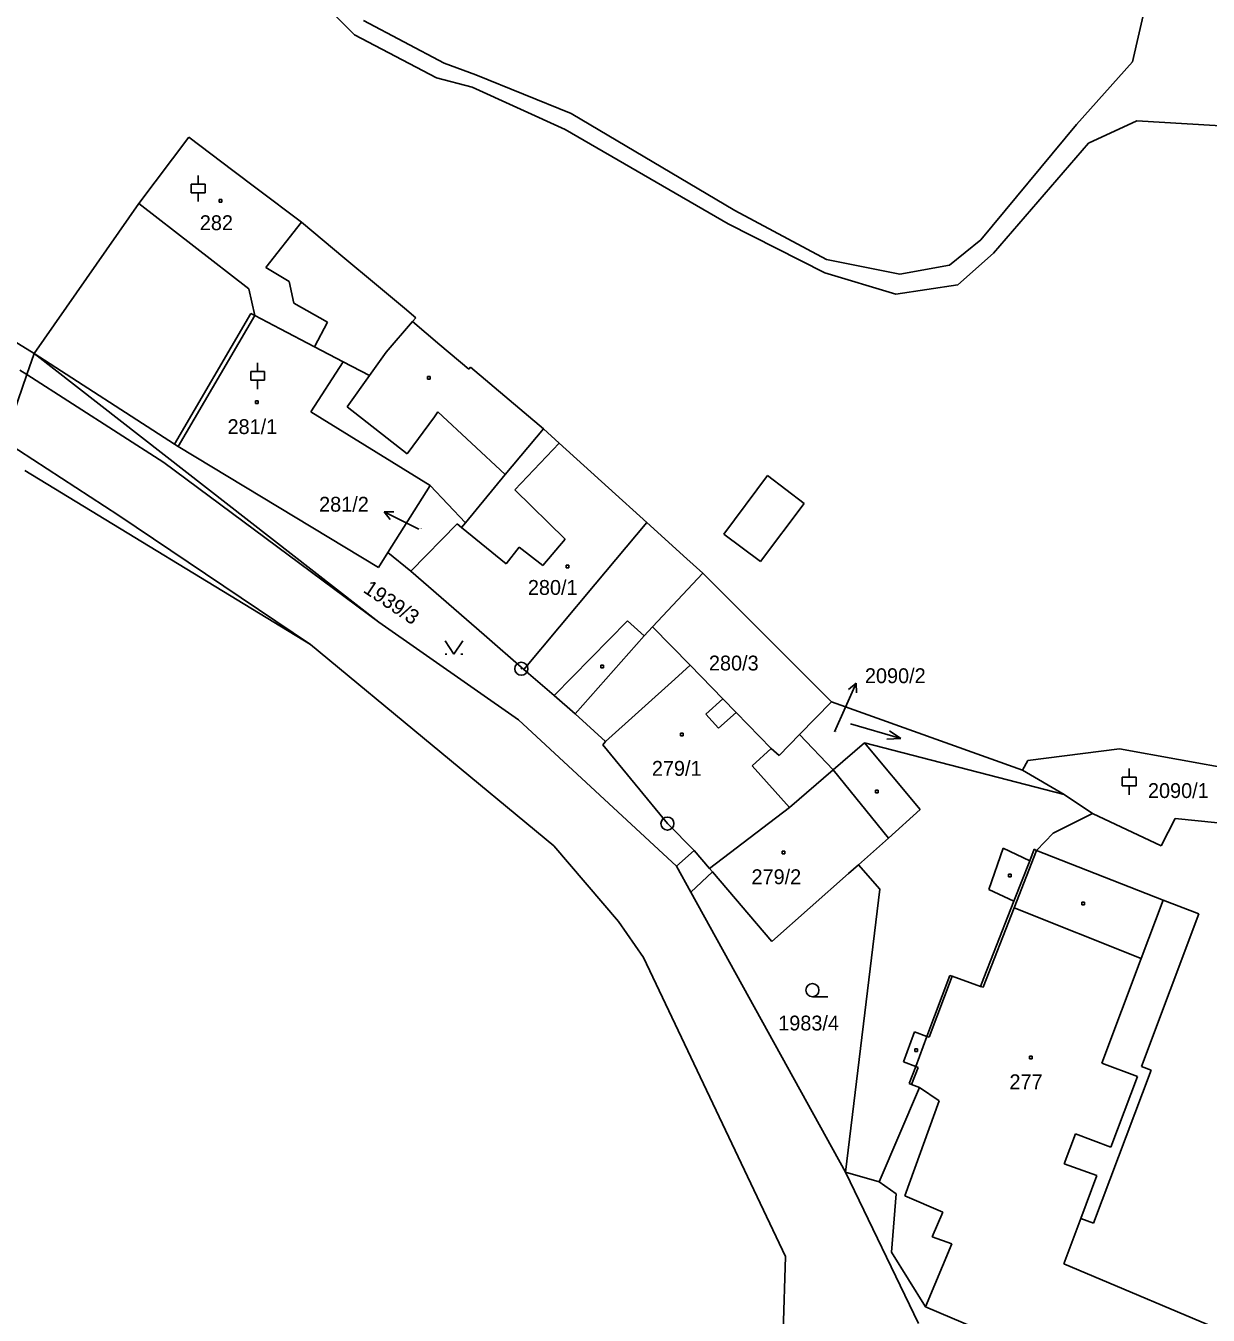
# Model space of a CAD drawing. Extents: x -795483 to -789093, y -1112258 to -1108741.
# Drawn here: x -792042.9 to -791907.6, y -1110861 to -1110713.5 of the extents above; entities that cross this region are included whole.
import ezdxf

# ---------------------------------------------------------------- set-up
doc = ezdxf.new("R2010")
doc.units = 0
for name, color, linetype in [('Komunikace', 7, 'Continuous'), ('Vrstva 1', 7, 'Continuous'), ('Vrstva 14', 7, 'Continuous'), ('Vrstva 15', 7, 'Continuous'), ('Vrstva 16', 7, 'Continuous'), ('Vrstva 2', 7, 'Continuous'), ('Vrstva 23', 7, 'Continuous'), ('Vrstva 25', 7, 'Continuous'), ('Vrstva 28', 7, 'Continuous')]:
    doc.layers.add(name, color=color, linetype=linetype)

msp = doc.modelspace()

# ---------------------------------------------------------------- linework, layer by layer
at = {"layer": 'Komunikace'}
for p, q in [((-791997.91, -1110771.11), (-791999.21, -1110770.46)), ((-791950.37, -1110794.29), (-791949.11, -1110791.47))]:
    msp.add_line(p, q, dxfattribs=at)
at = {"layer": 'Vrstva 1'}
for p, q in [((-792024.26, -1110726.28), (-792029.95, -1110733.86)), ((-792019.21, -1110730.08), (-792024.26, -1110726.28)), ((-792016.41, -1110732.19), (-792019.21, -1110730.08)), ((-792011.36, -1110735.99), (-792016.41, -1110732.19)), ((-792029.95, -1110733.86), (-792041.96, -1110751.02)), ((-792006.39, -1110740.14), (-792011.36, -1110735.99)), ((-792003.01, -1110742.96), (-792006.39, -1110740.14)), ((-791999.58, -1110745.82), (-792003.01, -1110742.96)), ((-792053.04, -1110744.23), (-792041.96, -1110751.02)), ((-792017.15, -1110746.43), (-792025.9, -1110761.38)), ((-792016.71, -1110746.66), (-792017.15, -1110746.43)), ((-792013.78, -1110748.19), (-792016.71, -1110746.66)), ((-791998.27, -1110746.92), (-791999.58, -1110745.82)), ((-791998.66, -1110747.37), (-791998.27, -1110746.92)), ((-792009.86, -1110750.24), (-792013.78, -1110748.19)), ((-791998.66, -1110747.37), (-792001.67, -1110750.85)), ((-791995.54, -1110750.01), (-791998.66, -1110747.37)), ((-791992.2, -1110752.82), (-791995.54, -1110750.01)), ((-792041.96, -1110751.02), (-792042.78, -1110753.42)), ((-792002.49, -1110781.75), (-792041.96, -1110751.02)), ((-792025.9, -1110761.38), (-792041.96, -1110751.02)), ((-792006.6, -1110751.95), (-792009.86, -1110750.24)), ((-792001.67, -1110750.85), (-792003.57, -1110753.52)), ((-792003.57, -1110753.52), (-792006.6, -1110751.95)), ((-791992.01, -1110752.59), (-791992.2, -1110752.82)), ((-791983.65, -1110759.65), (-791992.01, -1110752.59)), ((-792042.78, -1110753.42), (-792045.36, -1110761.02)), ((-791983.65, -1110759.65), (-791988.04, -1110764.85)), ((-791981.87, -1110761.26), (-791983.65, -1110759.65)), ((-792025.48, -1110761.66), (-792025.9, -1110761.38)), ((-792002.54, -1110775.48), (-792025.48, -1110761.66)), ((-791976.22, -1110766.37), (-791981.87, -1110761.26)), ((-792043.03, -1110764.41), (-792010.34, -1110784.31)), ((-791996.63, -1110766.13), (-792001.49, -1110773.79)), ((-791996.63, -1110766.13), (-791992.58, -1110770.38)), ((-791988.04, -1110764.85), (-791992.58, -1110770.38)), ((-791971.83, -1110770.35), (-791976.22, -1110766.37)), ((-791993.54, -1110770.52), (-791998.84, -1110775.92)), ((-791993.04, -1110770.93), (-791993.54, -1110770.52)), ((-791993.04, -1110770.93), (-791992.58, -1110770.38)), ((-791967.24, -1110774.5), (-791971.83, -1110770.35)), ((-792001.49, -1110773.79), (-792002.54, -1110775.48)), ((-791998.84, -1110775.92), (-792001.49, -1110773.79)), ((-791965.41, -1110776.16), (-791967.24, -1110774.5)), ((-791990.44, -1110783.21), (-791998.84, -1110775.92)), ((-791965.41, -1110776.16), (-791971.18, -1110782.3)), ((-791950.72, -1110790.86), (-791965.41, -1110776.16)), ((-791986.54, -1110792.94), (-792002.49, -1110781.75)), ((-791971.18, -1110782.3), (-791972.13, -1110783.31)), ((-791971.18, -1110782.3), (-791966.89, -1110786.68)), ((-791985.9, -1110787.15), (-791990.44, -1110783.21)), ((-791972.13, -1110783.31), (-791980.02, -1110792.25)), ((-792010.34, -1110784.31), (-791982.48, -1110807.35)), ((-791966.89, -1110786.68), (-791963.13, -1110790.54)), ((-791985.9, -1110787.15), (-791982.43, -1110790.16)), ((-791980.02, -1110792.25), (-791982.43, -1110790.16)), ((-791963.13, -1110790.54), (-791961.61, -1110792.09)), ((-791950.72, -1110790.86), (-791954.36, -1110794.59)), ((-791928.85, -1110798.7), (-791950.72, -1110790.86)), ((-791980.02, -1110792.25), (-791976.58, -1110795.39)), ((-791957.6, -1110796.21), (-791961.61, -1110792.09)), ((-791968.44, -1110809.68), (-791986.54, -1110792.94)), ((-791976.58, -1110795.39), (-791976.86, -1110795.78)), ((-791954.36, -1110794.59), (-791956.71, -1110796.99)), ((-791954.36, -1110794.59), (-791950.5, -1110798.65)), ((-791950.5, -1110798.65), (-791946.91, -1110795.56)), ((-791946.91, -1110795.56), (-791924.06, -1110801.45)), ((-791976.86, -1110795.78), (-791969.48, -1110804.8)), ((-791957.6, -1110796.21), (-791959.79, -1110798.17)), ((-791956.71, -1110796.99), (-791957.6, -1110796.21)), ((-791917.76, -1110796.23), (-791928.24, -1110797.57)), ((-791900.14, -1110799.45), (-791917.76, -1110796.23)), ((-791959.79, -1110798.17), (-791955.5, -1110802.96)), ((-791928.24, -1110797.57), (-791928.85, -1110798.7)), ((-791924.06, -1110801.45), (-791928.85, -1110798.7)), ((-791920.82, -1110803.64), (-791924.06, -1110801.45)), ((-791955.5, -1110802.96), (-791964.66, -1110809.94)), ((-791920.82, -1110803.64), (-791925.35, -1110805.9)), ((-791912.97, -1110807.33), (-791920.82, -1110803.64)), ((-791911.39, -1110804.2), (-791912.97, -1110807.33)), ((-791898.73, -1110805.48), (-791911.39, -1110804.2)), ((-791969.48, -1110804.8), (-791966.41, -1110807.89)), ((-791925.35, -1110805.9), (-791927.23, -1110807.87)), ((-791982.48, -1110807.35), (-791975.09, -1110816)), ((-791966.41, -1110807.89), (-791968.44, -1110809.68)), ((-791927.51, -1110807.74), (-791928.01, -1110809.04)), ((-791927.23, -1110807.87), (-791927.51, -1110807.74)), ((-791966.8, -1110812.65), (-791968.44, -1110809.68)), ((-791964.33, -1110810.32), (-791966.8, -1110812.65)), ((-791964.66, -1110809.94), (-791964.33, -1110810.32)), ((-791957.54, -1110818.27), (-791964.33, -1110810.32)), ((-791947.62, -1110809.52), (-791948.74, -1110810.51)), ((-791945.17, -1110812.29), (-791947.62, -1110809.52)), ((-791928.01, -1110809.04), (-791929.84, -1110813.69)), ((-791948.74, -1110810.51), (-791957.54, -1110818.27)), ((-791949.1, -1110844.68), (-791966.8, -1110812.65)), ((-791949.1, -1110844.68), (-791945.17, -1110812.29)), ((-791929.84, -1110813.69), (-791932.16, -1110819.64)), ((-791975.09, -1110816), (-791972.23, -1110820.11)), ((-791972.23, -1110820.11), (-791955.98, -1110854.32)), ((-791932.16, -1110819.64), (-791933.26, -1110822.44)), ((-791937.18, -1110822.16), (-791939.79, -1110829.14)), ((-791936.9, -1110822.26), (-791937.18, -1110822.16)), ((-791933.64, -1110823.42), (-791936.9, -1110822.26)), ((-791933.26, -1110822.44), (-791933.64, -1110823.42)), ((-791939.79, -1110829.14), (-791941.07, -1110832.59)), ((-791941.07, -1110832.59), (-791941.81, -1110834.55)), ((-791940.63, -1110834.98), (-791945.25, -1110845.8)), ((-791941.81, -1110834.55), (-791941.53, -1110834.65)), ((-791941.53, -1110834.65), (-791940.63, -1110834.98)), ((-791940.74, -1110862), (-791949.1, -1110844.68)), ((-791945.25, -1110845.8), (-791949.1, -1110844.68)), ((-791943.3, -1110847.16), (-791945.25, -1110845.8)), ((-791943.84, -1110853.85), (-791943.3, -1110847.16)), ((-791955.98, -1110854.32), (-791956.22, -1110862.95)), ((-791939.94, -1110860.09), (-791943.84, -1110853.85)), ((-791907.46, -1110873.84), (-791939.94, -1110860.09))]:
    msp.add_line(p, q, dxfattribs=at)
at = {"layer": 'Vrstva 16'}
for p, q in [((-791999.21, -1110770.46), (-792001.89, -1110769.11)), ((-792001.89, -1110769.11), (-792001.22, -1110770.01)), ((-792001.89, -1110769.11), (-792000.77, -1110769.11)), ((-791949.11, -1110791.47), (-791947.88, -1110788.73)), ((-791947.88, -1110788.73), (-791948.75, -1110789.44)), ((-791947.88, -1110788.73), (-791947.84, -1110789.85))]:
    msp.add_line(p, q, dxfattribs=at)
at = {"layer": 'Vrstva 2'}
for p, q in [((-792005.29, -1110714.54), (-792012.46, -1110707.36)), ((-791914.61, -1110710.49), (-791916.24, -1110717.65)), ((-791995.02, -1110717.8), (-792004.25, -1110712.9)), ((-791995.89, -1110719.48), (-792005.29, -1110714.54)), ((-791991.4, -1110719.12), (-791995.02, -1110717.8)), ((-791916.24, -1110717.65), (-791922.66, -1110724.82)), ((-791991.82, -1110720.54), (-791995.89, -1110719.48)), ((-791980.51, -1110723.57), (-791991.4, -1110719.12)), ((-791981.2, -1110725.4), (-791991.82, -1110720.54)), ((-791961.77, -1110734.66), (-791980.51, -1110723.57)), ((-791922.66, -1110724.82), (-791933.61, -1110737.99)), ((-791915.77, -1110724.39), (-791921.3, -1110726.95)), ((-791901.57, -1110725.25), (-791915.77, -1110724.39)), ((-791962.53, -1110736.17), (-791981.2, -1110725.4)), ((-791921.3, -1110726.95), (-791932.17, -1110739.54)), ((-792029.95, -1110733.86), (-792017.39, -1110743.63)), ((-791951.28, -1110740.26), (-791961.77, -1110734.66)), ((-792015.44, -1110741.17), (-792011.36, -1110735.99)), ((-791951.46, -1110741.8), (-791962.53, -1110736.17)), ((-791933.61, -1110737.99), (-791937.21, -1110740.91)), ((-791932.17, -1110739.54), (-791936.23, -1110743.16)), ((-791951.28, -1110740.26), (-791942.88, -1110741.94)), ((-791942.88, -1110741.94), (-791937.21, -1110740.91)), ((-792015.44, -1110741.17), (-792012.78, -1110742.78)), ((-791951.46, -1110741.8), (-791943.35, -1110744.23)), ((-792017.39, -1110743.63), (-792016.71, -1110746.66)), ((-792012.78, -1110742.78), (-792012.23, -1110745.27)), ((-791943.35, -1110744.23), (-791936.23, -1110743.16)), ((-792012.23, -1110745.27), (-792008.37, -1110747.41)), ((-792025.48, -1110761.66), (-792016.71, -1110746.66)), ((-792008.37, -1110747.41), (-792009.86, -1110750.24)), ((-792043.57, -1110752.91), (-792042.78, -1110753.42)), ((-792010.27, -1110757.7), (-792006.6, -1110751.95)), ((-792027.09, -1110763.49), (-792042.78, -1110753.42)), ((-792003.57, -1110753.52), (-792006.13, -1110757.13)), ((-792006.13, -1110757.13), (-791999.26, -1110762.51)), ((-792010.27, -1110757.7), (-791996.63, -1110766.13)), ((-791999.26, -1110762.51), (-791996.15, -1110758.26)), ((-791995.74, -1110757.69), (-791996.15, -1110758.26)), ((-791988.04, -1110764.85), (-791995.74, -1110757.69)), ((-792032.26, -1110769.56), (-792045.36, -1110761.02)), ((-791981.87, -1110761.26), (-791986.95, -1110766.6)), ((-792027.09, -1110763.49), (-792002.49, -1110781.75)), ((-791963.04, -1110771.67), (-791958.04, -1110764.99)), ((-791958.04, -1110764.99), (-791953.85, -1110768.16)), ((-791986.95, -1110766.6), (-791981.19, -1110772.25)), ((-791953.85, -1110768.16), (-791958.82, -1110774.82)), ((-792010.34, -1110784.31), (-792032.26, -1110769.56)), ((-791977.73, -1110777.4), (-791971.83, -1110770.35)), ((-791993.04, -1110770.93), (-791987.93, -1110775.09)), ((-791958.82, -1110774.82), (-791963.04, -1110771.67)), ((-791986.43, -1110773.17), (-791987.93, -1110775.09)), ((-791983.73, -1110775.26), (-791986.43, -1110773.17)), ((-791983.73, -1110775.26), (-791981.19, -1110772.25)), ((-791985.9, -1110787.15), (-791977.73, -1110777.4)), ((-791974.06, -1110781.6), (-791982.43, -1110790.16)), ((-791972.13, -1110783.31), (-791974.06, -1110781.6)), ((-791968.65, -1110788.26), (-791966.89, -1110786.68)), ((-791976.58, -1110795.39), (-791968.65, -1110788.26)), ((-791963.13, -1110790.54), (-791965.07, -1110792.26)), ((-791965.07, -1110792.26), (-791963.62, -1110793.88)), ((-791961.61, -1110792.09), (-791963.62, -1110793.88)), ((-791946.91, -1110795.56), (-791940.55, -1110803.18)), ((-791955.5, -1110802.96), (-791950.5, -1110798.65)), ((-791950.5, -1110798.65), (-791944.17, -1110806.48)), ((-791940.55, -1110803.18), (-791944.17, -1110806.48)), ((-791944.17, -1110806.48), (-791947.62, -1110809.52)), ((-791966.41, -1110807.89), (-791964.66, -1110809.94)), ((-791931.07, -1110807.59), (-791932.7, -1110812.32)), ((-791928.01, -1110809.04), (-791931.07, -1110807.59)), ((-791929.81, -1110814.45), (-791927.23, -1110807.87)), ((-791927.23, -1110807.87), (-791912.75, -1110813.54)), ((-791932.7, -1110812.32), (-791929.84, -1110813.69)), ((-791933.36, -1110823.51), (-791929.81, -1110814.45)), ((-791915.26, -1110820.25), (-791929.81, -1110814.45)), ((-791915.26, -1110820.25), (-791912.75, -1110813.54)), ((-791912.75, -1110813.54), (-791908.68, -1110815.14)), ((-791908.68, -1110815.14), (-791915.24, -1110832.58)), ((-791919.75, -1110832.22), (-791915.26, -1110820.25)), ((-791939.51, -1110829.25), (-791936.9, -1110822.26)), ((-791933.64, -1110823.42), (-791933.36, -1110823.51)), ((-791941.19, -1110828.62), (-791942.48, -1110832.07)), ((-791939.79, -1110829.14), (-791941.19, -1110828.62)), ((-791939.51, -1110829.25), (-791939.79, -1110829.14)), ((-791942.48, -1110832.07), (-791941.07, -1110832.59)), ((-791941.07, -1110832.59), (-791940.8, -1110832.7)), ((-791919.75, -1110832.22), (-791915.68, -1110833.75)), ((-791915.24, -1110832.58), (-791914.12, -1110833)), ((-791940.8, -1110832.7), (-791941.53, -1110834.65)), ((-791914.12, -1110833), (-791920.74, -1110850.5)), ((-791915.68, -1110833.75), (-791918.75, -1110841.82)), ((-791938.39, -1110836.51), (-791940.63, -1110834.98)), ((-791942.33, -1110847.39), (-791938.39, -1110836.51)), ((-791924.08, -1110843.74), (-791922.78, -1110840.29)), ((-791918.75, -1110841.82), (-791922.78, -1110840.29)), ((-791920.35, -1110845.05), (-791924.08, -1110843.74)), ((-791922.17, -1110849.97), (-791920.35, -1110845.05)), ((-791937.97, -1110849.25), (-791942.33, -1110847.39)), ((-791937.97, -1110849.25), (-791939.18, -1110852.08)), ((-791924.1, -1110855.18), (-791922.17, -1110849.97)), ((-791920.74, -1110850.5), (-791922.17, -1110849.97)), ((-791936.93, -1110852.89), (-791939.94, -1110860.09)), ((-791939.18, -1110852.08), (-791936.93, -1110852.89)), ((-791903.61, -1110863.83), (-791924.1, -1110855.18))]:
    msp.add_line(p, q, dxfattribs=at)
at = {"layer": 'Vrstva 23'}
for p, q in [((-792023.19, -1110731.64), (-792023.19, -1110730.64)), ((-792023.99, -1110732.64), (-792023.99, -1110731.64)), ((-792023.99, -1110731.64), (-792022.39, -1110731.64)), ((-792022.39, -1110731.64), (-792022.39, -1110732.64)), ((-792022.39, -1110732.64), (-792023.99, -1110732.64)), ((-792023.19, -1110733.64), (-792023.19, -1110732.64)), ((-792016.37, -1110753.08), (-792016.37, -1110752.08)), ((-792017.17, -1110754.08), (-792017.17, -1110753.08)), ((-792017.17, -1110753.08), (-792015.57, -1110753.08)), ((-792015.57, -1110754.08), (-792017.17, -1110754.08)), ((-792016.37, -1110755.08), (-792016.37, -1110754.08)), ((-792015.57, -1110753.08), (-792015.57, -1110754.08)), ((-791994.91, -1110783.9), (-791993.91, -1110785.4)), ((-791993.91, -1110785.4), (-791992.91, -1110783.9)), ((-791994.91, -1110785.4), (-791994.71, -1110785.4)), ((-791993.11, -1110785.4), (-791992.91, -1110785.4)), ((-791948.54, -1110793.37), (-791942.78, -1110795.07)), ((-791942.78, -1110795.07), (-791944.08, -1110794.17)), ((-791942.78, -1110795.07), (-791944.36, -1110795.12)), ((-791916.63, -1110799.49), (-791916.63, -1110798.49)), ((-791917.43, -1110800.49), (-791917.43, -1110799.49)), ((-791917.43, -1110799.49), (-791915.83, -1110799.49)), ((-791915.83, -1110799.49), (-791915.83, -1110800.49)), ((-791915.83, -1110800.49), (-791917.43, -1110800.49)), ((-791916.63, -1110801.49), (-791916.63, -1110800.49)), ((-791952.89, -1110824.6), (-791951.14, -1110824.6))]:
    msp.add_line(p, q, dxfattribs=at)
msp.add_circle((-791952.89, -1110823.85), 0.75, dxfattribs=at)
at = {"layer": 'Vrstva 25'}
for p, q in [((-792020.78, -1110733.38), (-792020.48, -1110733.38)), ((-792020.78, -1110733.68), (-792020.78, -1110733.38)), ((-792020.48, -1110733.68), (-792020.78, -1110733.68)), ((-792020.48, -1110733.38), (-792020.48, -1110733.68)), ((-791996.92, -1110753.65), (-791996.62, -1110753.65)), ((-791996.92, -1110753.95), (-791996.92, -1110753.65)), ((-791996.62, -1110753.95), (-791996.92, -1110753.95)), ((-791996.62, -1110753.65), (-791996.62, -1110753.95)), ((-792016.63, -1110756.44), (-792016.33, -1110756.44)), ((-792016.63, -1110756.74), (-792016.63, -1110756.44)), ((-792016.33, -1110756.74), (-792016.63, -1110756.74)), ((-792016.33, -1110756.44), (-792016.33, -1110756.74)), ((-791981.08, -1110775.23), (-791980.78, -1110775.23)), ((-791981.08, -1110775.53), (-791981.08, -1110775.23)), ((-791980.78, -1110775.53), (-791981.08, -1110775.53)), ((-791980.78, -1110775.23), (-791980.78, -1110775.53)), ((-791977.11, -1110786.67), (-791976.81, -1110786.67)), ((-791977.11, -1110786.97), (-791977.11, -1110786.67)), ((-791976.81, -1110786.67), (-791976.81, -1110786.97)), ((-791976.81, -1110786.97), (-791977.11, -1110786.97)), ((-791967.98, -1110794.45), (-791967.68, -1110794.45)), ((-791967.98, -1110794.75), (-791967.98, -1110794.45)), ((-791967.68, -1110794.75), (-791967.98, -1110794.75)), ((-791967.68, -1110794.45), (-791967.68, -1110794.75)), ((-791945.68, -1110800.97), (-791945.38, -1110800.97)), ((-791945.68, -1110801.27), (-791945.68, -1110800.97)), ((-791945.38, -1110801.27), (-791945.68, -1110801.27)), ((-791945.38, -1110800.97), (-791945.38, -1110801.27)), ((-791956.35, -1110807.95), (-791956.05, -1110807.95)), ((-791956.35, -1110808.25), (-791956.35, -1110807.95)), ((-791956.05, -1110808.25), (-791956.35, -1110808.25)), ((-791956.05, -1110807.95), (-791956.05, -1110808.25)), ((-791930.46, -1110810.57), (-791930.16, -1110810.57)), ((-791930.46, -1110810.87), (-791930.46, -1110810.57)), ((-791930.16, -1110810.87), (-791930.46, -1110810.87)), ((-791930.16, -1110810.57), (-791930.16, -1110810.87)), ((-791922.06, -1110813.79), (-791921.76, -1110813.79)), ((-791922.06, -1110814.09), (-791922.06, -1110813.79)), ((-791921.76, -1110814.09), (-791922.06, -1110814.09)), ((-791921.76, -1110813.79), (-791921.76, -1110814.09)), ((-791941.18, -1110830.58), (-791940.88, -1110830.58)), ((-791941.18, -1110830.88), (-791941.18, -1110830.58)), ((-791940.88, -1110830.88), (-791941.18, -1110830.88)), ((-791940.88, -1110830.58), (-791940.88, -1110830.88)), ((-791928.05, -1110831.42), (-791927.75, -1110831.42)), ((-791928.05, -1110831.72), (-791928.05, -1110831.42)), ((-791927.75, -1110831.72), (-791928.05, -1110831.72)), ((-791927.75, -1110831.42), (-791927.75, -1110831.72))]:
    msp.add_line(p, q, dxfattribs=at)
at = {"layer": 'Vrstva 28'}
for centre, radius in [((-791986.2, -1110787.08), 0.75), ((-791986.2, -1110787.08), 0.01), ((-791969.48, -1110804.8), 0.75), ((-791969.48, -1110804.8), 0.01)]:
    msp.add_circle(centre, radius, dxfattribs=at)

# ---------------------------------------------------------------- texts
at = {"layer": 'Vrstva 14'}
msp.add_text('1939/3', height=1.7, rotation=326.1083, dxfattribs=at).set_placement((-792004.4, -1110778.25))
for s, height, p in [('2090/2', 0.1, (-791950.37, -1110794.29)), ('2090/1', 1.7, (-791914.49, -1110801.87)), ('1983/4', 1.7, (-791956.8, -1110828.47))]:
    msp.add_text(s, height=height, dxfattribs=at).set_placement(p)
at = {"layer": 'Vrstva 15'}
for s, height, p in [('282', 1.7, (-792022.99, -1110736.9)), ('281/1', 1.7, (-792019.82, -1110760.23)), ('281/2', 0.1, (-791997.91, -1110771.11)), ('280/1', 1.7, (-791985.45, -1110778.63)), ('280/3', 1.7, (-791964.73, -1110787.28)), ('279/1', 1.7, (-791971.26, -1110799.33)), ('279/2', 1.7, (-791959.86, -1110811.73)), ('277', 1.7, (-791930.34, -1110835.19))]:
    msp.add_text(s, height=height, dxfattribs=at).set_placement(p)
at = {"layer": 'Vrstva 16'}
for s, p in [('281/2', (-792009.34, -1110769.11)), ('2090/2', (-791946.88, -1110788.73))]:
    msp.add_text(s, height=1.7, dxfattribs=at).set_placement(p)

doc.saveas('drawing.dxf')
